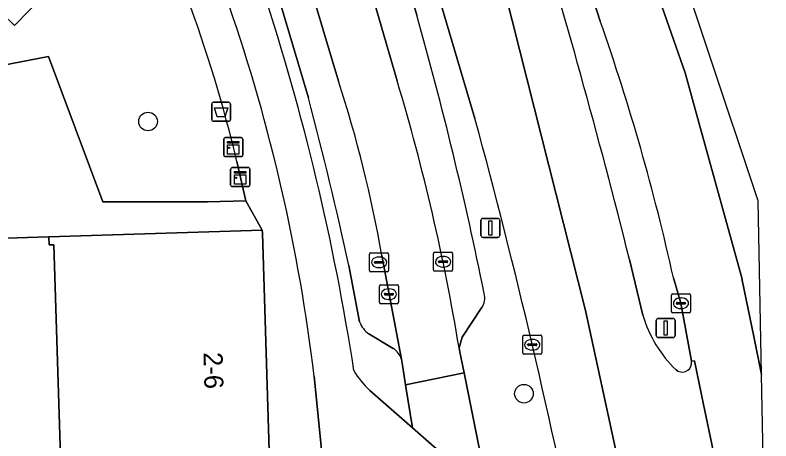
# Model space of a CAD drawing. Extents: x 161402 to 161933, y 381647 to 382315.
# Drawn here: x 161893.76 to 161933.43, y 382147.3 to 382169.66 of the extents above; entities that cross this region are included whole.
import ezdxf

# ---------------------------------------------------------------- set-up
doc = ezdxf.new("R2010")
doc.units = 0
for name, color, linetype in [('IMGEO_Afvalbak', 7, 'Continuous'), ('IMGEO_Berm_open', 7, 'Continuous'), ('IMGEO_Boom', 7, 'Continuous'), ('IMGEO_Fietspad_gesloten', 7, 'Continuous'), ('IMGEO_Groenvoorziening', 7, 'Continuous'), ('IMGEO_Kast', 7, 'Continuous'), ('IMGEO_Kolk', 7, 'Continuous'), ('IMGEO_Lichtmast', 7, 'Continuous'), ('IMGEO_OVBaan_gesloten', 7, 'Continuous'), ('IMGEO_Pand', 7, 'Continuous'), ('IMGEO_Pand_nummerreeks', 7, 'Continuous'), ('IMGEO_Parkeervlak_open', 7, 'Continuous'), ('IMGEO_Rijbaan_lokaal_gesloten', 7, 'Continuous'), ('IMGEO_Rijbaan_lokaal_open', 7, 'Continuous'), ('IMGEO_Rioolput', 7, 'Continuous'), ('IMGEO_Verkeerseiland_open', 7, 'Continuous'), ('IMGEO_Verkeersregelinstallatiepaal', 7, 'Continuous'), ('IMGEO_Voetpad_open', 7, 'Continuous')]:
    doc.layers.add(name, color=color, linetype=linetype)

msp = doc.modelspace()

# ---------------------------------------------------------------- linework, layer by layer
at = {"layer": 'IMGEO_Afvalbak'}
for p, q in [((161904.174, 382165.082), (161904.964, 382165.082)), ((161904.964, 382165.082), (161904.174, 382165.082)), ((161904.074, 382164.182), (161904.074, 382164.982)), ((161904.074, 382164.982), (161904.074, 382164.182)), ((161905.064, 382164.982), (161905.064, 382164.182)), ((161905.064, 382164.182), (161905.064, 382164.982)), ((161904.964, 382164.082), (161904.174, 382164.082)), ((161904.174, 382164.082), (161904.964, 382164.082))]:
    msp.add_line(p, q, dxfattribs=at)
msp.add_lwpolyline([(161904.217, 382164.796), (161904.921, 382164.796), (161904.772, 382164.326), (161904.366, 382164.326), (161904.217, 382164.796)], dxfattribs=at)
for centre, start, end in [((161904.174, 382164.982), 90, 180), ((161904.174, 382164.982), 90, 180), ((161904.964, 382164.982), 0, 90), ((161904.964, 382164.982), 360, 90), ((161904.174, 382164.182), 180, 270), ((161904.174, 382164.182), 180, 270), ((161904.964, 382164.182), 270, 0), ((161904.964, 382164.182), 270, 0)]:
    msp.add_arc(centre, 0.1, start, end, dxfattribs=at)
at = {"layer": 'IMGEO_Berm_open'}
for points in [[(161924.471, 382169.334), (161924.092, 382170.494), (161917.599, 382188.862)], [(161926.004, 382156.819), (161926.711, 382153.894)], [(161929.259, 382151.489), (161928.706, 382154.527), (161928.311, 382155.861)], [(161928.449, 382151.022), (161928.544, 382150.962)]]:
    msp.add_lwpolyline(points, dxfattribs=at)
for centre, radius, start, end in [((161556.754, 382064.669), 380.575, 14.01256, 17.03322), ((161813.636, 382130.461), 117.454, 12.48926, 19.32738), ((161933.002, 382155.739), 6.556, 196.3471, 226.0136), ((161928.769, 382151.405), 0.497, 243.0639, 9.7212)]:
    msp.add_arc(centre, radius, start, end, dxfattribs=at)
at = {"layer": 'IMGEO_Boom'}
for centre in [(161900.734, 382164.072), (161920.463, 382149.777)]:
    msp.add_circle(centre, 0.489, dxfattribs=at)
at = {"layer": 'IMGEO_Fietspad_gesloten'}
msp.add_lwpolyline([(161909.457, 382150.678), (161910.052, 382144.744), (161912.16, 382144.813), (161912.077, 382146.142), (161913.561, 382146.309), (161915.099, 382144.987), (161919.334, 382141.264), (161923.784, 382137.305), (161923.997, 382137.377), (161923.494, 382140.293), (161918.606, 382144.49), (161914.606, 382147.976), (161912.371, 382149.949)], dxfattribs=at)
for centre, radius, start, end in [((161786.886, 382131.793), 126.122, 8.75367, 18.09567), ((161816.056, 382139.513), 94.066, 6.81682, 19.0208), ((161915.305, 382153.153), 4.344, 209.9059, 227.5213)]:
    msp.add_arc(centre, radius, start, end, dxfattribs=at)
at = {"layer": 'IMGEO_Groenvoorziening'}
msp.add_lwpolyline([(161898.544, 382184.995), (161897.738, 382188.971), (161896.935, 382192.948), (161894.976, 382201.576), (161893.344, 382201.069), (161889.081, 382199.745), (161893.312, 382186), (161893.564, 382186.105), (161893.75, 382185.352), (161893.95, 382185.368), (161896.507, 382176.919), (161897.59, 382173.095), (161893.718, 382169.113), (161893.113, 382169.701), (161891.789, 382168.338), (161893.053, 382167.011), (161895.511, 382167.486), (161898.358, 382159.847), (161903.846, 382159.846), (161905.864, 382159.898), (161905.401, 382161.971)], dxfattribs=at)
msp.add_arc((161832.145, 382144.455), 75.321, 13.4469, 20.34289, dxfattribs=at)
at = {"layer": 'IMGEO_Kast'}
for p, q in [((161904.707, 382162.302), (161904.707, 382163.143)), ((161904.707, 382163.143), (161904.707, 382162.302)), ((161904.782, 382163.227), (161905.623, 382163.227)), ((161905.623, 382163.227), (161904.782, 382163.227)), ((161905.707, 382163.152), (161905.707, 382162.311)), ((161905.707, 382162.311), (161905.707, 382163.152)), ((161905.632, 382162.227), (161904.791, 382162.227)), ((161904.791, 382162.227), (161905.632, 382162.227)), ((161905.07, 382160.728), (161905.07, 382161.569)), ((161905.07, 382161.569), (161905.07, 382160.728)), ((161905.145, 382161.653), (161905.986, 382161.653)), ((161905.986, 382161.653), (161905.145, 382161.653)), ((161906.07, 382161.578), (161906.07, 382160.737)), ((161906.07, 382160.737), (161906.07, 382161.578)), ((161905.995, 382160.653), (161905.154, 382160.653)), ((161905.154, 382160.653), (161905.995, 382160.653))]:
    msp.add_line(p, q, dxfattribs=at)
for points in [[(161904.902, 382163.017), (161905.502, 382163.017), (161905.502, 382162.932), (161904.902, 382162.932), (161904.902, 382163.017)], [(161904.902, 382162.842), (161905.502, 382162.842), (161905.502, 382162.353), (161904.902, 382162.353), (161904.902, 382162.842)], [(161905.265, 382161.443), (161905.865, 382161.443), (161905.865, 382161.358), (161905.265, 382161.358), (161905.265, 382161.443)], [(161905.265, 382161.268), (161905.865, 382161.268), (161905.865, 382160.779), (161905.265, 382160.779), (161905.265, 382161.268)]]:
    msp.add_lwpolyline(points, dxfattribs=at)
for centre in [(161904.986, 382162.691), (161905.349, 382161.117)]:
    msp.add_circle(centre, 0.0377, dxfattribs=at)
for centre, start, end in [((161904.785, 382163.149), 92.4484, 184.2845), ((161904.785, 382163.149), 92.4484, 184.2845), ((161905.629, 382163.149), 2.4484, 94.2845), ((161905.629, 382163.149), 2.4484, 94.2845), ((161904.785, 382162.305), 182.4484, 274.2845), ((161904.785, 382162.305), 182.4484, 274.2845), ((161905.629, 382162.305), 272.4484, 4.2845), ((161905.629, 382162.305), 272.4484, 4.2845), ((161905.148, 382161.575), 92.4484, 184.2845), ((161905.148, 382161.575), 92.4484, 184.2845), ((161905.992, 382161.575), 2.4484, 94.2845), ((161905.992, 382161.575), 2.4484, 94.2845), ((161905.148, 382160.731), 182.4484, 274.2845), ((161905.148, 382160.731), 182.4484, 274.2845), ((161905.992, 382160.731), 272.4484, 4.2845), ((161905.992, 382160.731), 272.4484, 4.2845)]:
    msp.add_arc(centre, 0.0779, start, end, dxfattribs=at)
at = {"layer": 'IMGEO_Kolk'}
for p, q in [((161915.717, 382156.282), (161915.717, 382157.134)), ((161915.792, 382157.208), (161916.644, 382157.208)), ((161916.718, 382157.134), (161916.718, 382156.282)), ((161916.019, 382156.751), (161916.417, 382156.751)), ((161916.205, 382156.988), (161916.23, 382156.988)), ((161915.976, 382156.702), (161915.976, 382156.714)), ((161916.414, 382156.665), (161916.016, 382156.665)), ((161916.228, 382156.428), (161916.203, 382156.428)), ((161916.46, 382156.714), (161916.46, 382156.702)), ((161916.644, 382156.208), (161915.792, 382156.208)), ((161912.875, 382154.576), (161912.875, 382155.428)), ((161912.95, 382155.502), (161913.802, 382155.502)), ((161913.363, 382155.282), (161913.388, 382155.282)), ((161913.876, 382155.428), (161913.876, 382154.576)), ((161913.134, 382154.996), (161913.134, 382155.008)), ((161913.572, 382154.959), (161913.174, 382154.959)), ((161913.177, 382155.045), (161913.575, 382155.045)), ((161913.618, 382155.008), (161913.618, 382154.996)), ((161928.205, 382154.101), (161928.205, 382154.953)), ((161928.28, 382155.027), (161929.132, 382155.027)), ((161928.693, 382154.807), (161928.718, 382154.807)), ((161929.206, 382154.953), (161929.206, 382154.101)), ((161913.802, 382154.502), (161912.95, 382154.502)), ((161913.386, 382154.722), (161913.361, 382154.722)), ((161928.464, 382154.521), (161928.464, 382154.533)), ((161928.902, 382154.484), (161928.504, 382154.484)), ((161928.507, 382154.57), (161928.905, 382154.57)), ((161928.948, 382154.533), (161928.948, 382154.521)), ((161929.132, 382154.027), (161928.28, 382154.027)), ((161928.716, 382154.247), (161928.691, 382154.247)), ((161920.4, 382151.922), (161920.4, 382152.774)), ((161920.475, 382152.848), (161921.327, 382152.848)), ((161921.401, 382152.774), (161921.401, 382151.922)), ((161920.702, 382152.391), (161921.1, 382152.391)), ((161920.888, 382152.628), (161920.913, 382152.628)), ((161920.659, 382152.342), (161920.659, 382152.354)), ((161921.097, 382152.305), (161920.699, 382152.305)), ((161920.911, 382152.068), (161920.886, 382152.068)), ((161921.143, 382152.354), (161921.143, 382152.342)), ((161921.327, 382151.848), (161920.475, 382151.848))]:
    msp.add_line(p, q, dxfattribs=at)
for points in [[(161915.717, 382156.282), (161915.717, 382157.134)], [(161915.792, 382157.208), (161916.644, 382157.208)], [(161916.718, 382157.134), (161916.718, 382156.282)], [(161916.644, 382156.208), (161915.792, 382156.208)], [(161912.875, 382154.576), (161912.875, 382155.428)], [(161912.95, 382155.502), (161913.802, 382155.502)], [(161913.876, 382155.428), (161913.876, 382154.576)], [(161928.205, 382154.101), (161928.205, 382154.953)], [(161928.28, 382155.027), (161929.132, 382155.027)], [(161929.206, 382154.953), (161929.206, 382154.101)], [(161913.802, 382154.502), (161912.95, 382154.502)], [(161929.132, 382154.027), (161928.28, 382154.027)], [(161920.4, 382151.922), (161920.4, 382152.774)], [(161920.475, 382152.848), (161921.327, 382152.848)], [(161921.401, 382152.774), (161921.401, 382151.922)], [(161921.327, 382151.848), (161920.475, 382151.848)]]:
    msp.add_lwpolyline(points, dxfattribs=at)
for centre, radius, start, end in [((161915.794, 382157.132), 0.0765, 91.552, 178.448), ((161915.794, 382157.132), 0.0765, 91.552, 178.448), ((161916.642, 382157.132), 0.0765, 1.552, 88.448), ((161916.642, 382157.132), 0.0765, 1.552, 88.448), ((161916.016, 382156.711), 0.0403, 85.8775, 175.7526), ((161916.421, 382156.713), 0.0386, 1.7309, 96.639), ((161916.013, 382156.701), 0.0366, 178.938, 274.7102), ((161916.417, 382156.708), 0.043, 264.8664, 352.4533), ((161915.794, 382156.284), 0.0765, 181.552, 268.448), ((161915.794, 382156.284), 0.0765, 181.552, 268.448), ((161916.642, 382156.284), 0.0765, 271.552, 358.448), ((161916.642, 382156.284), 0.0765, 271.552, 358.448), ((161912.952, 382155.426), 0.0765, 91.552, 178.448), ((161912.952, 382155.426), 0.0765, 91.552, 178.448), ((161913.8, 382155.426), 0.0765, 1.552, 88.448), ((161913.8, 382155.426), 0.0765, 1.552, 88.448), ((161913.174, 382155.005), 0.0403, 85.8775, 175.7526), ((161913.171, 382154.995), 0.0366, 178.938, 274.7102), ((161913.575, 382155.002), 0.043, 264.8664, 352.4533), ((161913.579, 382155.007), 0.0386, 1.7309, 96.639), ((161928.282, 382154.951), 0.0765, 91.552, 178.448), ((161928.282, 382154.951), 0.0765, 91.552, 178.448), ((161929.13, 382154.951), 0.0765, 1.552, 88.448), ((161929.13, 382154.951), 0.0765, 1.552, 88.448), ((161912.952, 382154.578), 0.0765, 181.552, 268.448), ((161912.952, 382154.578), 0.0765, 181.552, 268.448), ((161913.8, 382154.578), 0.0765, 271.552, 358.448), ((161913.8, 382154.578), 0.0765, 271.552, 358.448), ((161928.504, 382154.53), 0.0403, 85.8775, 175.7526), ((161928.501, 382154.52), 0.0366, 178.938, 274.7102), ((161928.905, 382154.527), 0.043, 264.8664, 352.4533), ((161928.909, 382154.532), 0.0386, 1.7309, 96.639), ((161928.282, 382154.103), 0.0765, 181.552, 268.448), ((161928.282, 382154.103), 0.0765, 181.552, 268.448), ((161929.13, 382154.103), 0.0765, 271.552, 358.448), ((161929.13, 382154.103), 0.0765, 271.552, 358.448), ((161920.477, 382152.772), 0.0765, 91.552, 178.448), ((161920.477, 382152.772), 0.0765, 91.552, 178.448), ((161921.325, 382152.772), 0.0765, 1.552, 88.448), ((161921.325, 382152.772), 0.0765, 1.552, 88.448), ((161920.699, 382152.351), 0.0403, 85.8775, 175.7526), ((161921.104, 382152.353), 0.0386, 1.7309, 96.639), ((161920.696, 382152.341), 0.0366, 178.938, 274.7102), ((161921.1, 382152.348), 0.043, 264.8664, 352.4533), ((161920.477, 382151.924), 0.0765, 181.552, 268.448), ((161920.477, 382151.924), 0.0765, 181.552, 268.448), ((161921.325, 382151.924), 0.0765, 271.552, 358.448), ((161921.325, 382151.924), 0.0765, 271.552, 358.448)]:
    msp.add_arc(centre, radius, start, end, dxfattribs=at)
for centre, major_axis, ratio, start_param, end_param in [((161916.204, 382156.708), (-0.387, 0.002), 0.722429, 4.712389, 7.853982), ((161916.229, 382156.708), (-0.39, 0.002), 0.717154, 1.570796, 4.712389), ((161913.362, 382155.002), (-0.387, 0.002), 0.722429, 4.712389, 7.853982), ((161913.387, 382155.002), (-0.39, 0.002), 0.717154, 1.570796, 4.712389), ((161928.692, 382154.527), (-0.387, 0.002), 0.722429, 4.712389, 7.853982), ((161928.717, 382154.527), (-0.39, 0.002), 0.717154, 1.570796, 4.712389), ((161920.887, 382152.348), (-0.387, 0.002), 0.722429, 4.712389, 7.853982), ((161920.912, 382152.348), (-0.39, 0.002), 0.717154, 1.570796, 4.712389)]:
    msp.add_ellipse(centre, major_axis=major_axis, ratio=ratio, start_param=start_param, end_param=end_param, dxfattribs=at)
at = {"layer": 'IMGEO_Lichtmast'}
for p, q in [((161918.203, 382158.084), (161918.203, 382158.884)), ((161918.203, 382158.884), (161918.203, 382158.084)), ((161918.303, 382158.984), (161919.093, 382158.984)), ((161919.093, 382158.984), (161918.303, 382158.984)), ((161919.193, 382158.884), (161919.193, 382158.084)), ((161919.193, 382158.084), (161919.193, 382158.884)), ((161919.093, 382157.984), (161918.303, 382157.984)), ((161918.303, 382157.984), (161919.093, 382157.984))]:
    msp.add_line(p, q, dxfattribs=at)
msp.add_lwpolyline([(161918.623, 382158.859), (161918.773, 382158.859), (161918.773, 382158.109), (161918.623, 382158.109), (161918.623, 382158.859)], dxfattribs=at)
for centre, start, end in [((161918.303, 382158.884), 90, 180), ((161918.303, 382158.884), 90, 180), ((161919.093, 382158.884), 0, 90), ((161919.093, 382158.884), 360, 90), ((161918.303, 382158.084), 180, 270), ((161918.303, 382158.084), 180, 270), ((161919.093, 382158.084), 270, 0), ((161919.093, 382158.084), 270, 0)]:
    msp.add_arc(centre, 0.1, start, end, dxfattribs=at)
at = {"layer": 'IMGEO_OVBaan_gesloten'}
for points in [[(161932.75, 382159.904), (161927.603, 382175.385), (161926.817, 382177.75), (161923.958, 382185.694), (161912.457, 382217.651), (161903.28, 382243.152), (161886.44, 382296.644), (161883.94, 382296.053), (161887.492, 382285.515), (161891.555, 382273.464), (161899.181, 382251.493), (161905.587, 382233.642), (161913.746, 382209.878), (161922.363, 382185.389), (161928.921, 382166.622), (161929.639, 382164.026), (161931.896, 382155.865), (161931.923, 382155.731), (161932.527, 382152.775), (161932.932, 382150.79), (161932.75, 382159.904)], [(161932.932, 382150.79), (161932.527, 382152.775), (161931.923, 382155.731), (161931.896, 382155.865), (161929.639, 382164.026), (161928.921, 382166.622), (161922.363, 382185.389), (161913.746, 382209.878)], [(161912.81, 382202.422), (161917.599, 382188.862), (161924.092, 382170.494), (161924.471, 382169.334)], [(161928.311, 382155.861), (161928.706, 382154.527), (161929.259, 382151.489), (161929.41, 382151.511), (161929.894, 382149.203), (161931.045, 382143.716)], [(161931.803, 382130.106), (161931.799, 382130.025), (161931.796, 382129.943), (161931.782, 382129.797), (161931.462, 382125.963), (161933.101, 382124.399), (161933.425, 382126.19), (161932.932, 382150.79)]]:
    msp.add_lwpolyline(points, dxfattribs=at)
msp.add_arc((161813.636, 382130.461), 117.454, 12.48926, 19.32738, dxfattribs=at)
at = {"layer": 'IMGEO_Pand'}
for points in [[(161890.713, 382172.133), (161893.113, 382169.701), (161893.718, 382169.113), (161897.59, 382173.095), (161896.507, 382176.919), (161893.719, 382174.051), (161892.015, 382175.707), (161889.704, 382173.33), (161890.821, 382172.244)], [(161896.284, 382142.031), (161907.227, 382142.376), (161907.16, 382144.524), (161906.736, 382158.205), (161906.731, 382158.368), (161895.524, 382158.015), (161895.537, 382157.595), (161895.793, 382157.603)]]:
    msp.add_lwpolyline(points, close=True, dxfattribs=at)
at = {"layer": 'IMGEO_Parkeervlak_open'}
for points in [[(161910.729, 382166.198), (161905.035, 382185.281)], [(161908.762, 382183.554), (161913.81, 382166.2)], [(161903.986, 382182.668), (161909.147, 382165.309)], [(161914.834, 382169.66), (161911.383, 382181.285)], [(161914.029, 382151.589), (161912.998, 382157.038)], [(161911.274, 382156.501), (161911.84, 382153.545)], [(161917.058, 382152.186), (161917.222, 382152.743), (161918.244, 382154.29)], [(161912.33, 382152.919), (161913.604, 382152.15)]]:
    msp.add_lwpolyline(points, dxfattribs=at)
msp.add_lwpolyline([(161893.381, 382093.835), (161897.538, 382093.965), (161897.528, 382094.294), (161897.788, 382094.302), (161897.292, 382110.047), (161896.788, 382126.039), (161896.284, 382142.031), (161895.793, 382157.603), (161895.537, 382157.595), (161895.524, 382158.015), (161889.95, 382157.839), (161890.273, 382147.456), (161891.937, 382093.79)], close=True, dxfattribs=at)
for centre, radius, start, end in [((161724.367, 382115.726), 197.956, 11.45481, 15.8104), ((161848.933, 382146.03), 65.004, 9.74997, 18.07512), ((161805.494, 382133.713), 113.083, 9.40213, 16.69577), ((161732.18, 382117.913), 183.204, 12.1591, 14.99321), ((161917.53, 382154.807), 0.882, 324.1298, 15.2875), ((161913.077, 382154.008), 1.321, 200.5403, 235.5636), ((161913.091, 382151.32), 0.975, 15.9962, 58.2972)]:
    msp.add_arc(centre, radius, start, end, dxfattribs=at)
at = {"layer": 'IMGEO_Rijbaan_lokaal_gesloten'}
for points in [[(161890.14, 382259.657), (161886.805, 382269.086), (161885.832, 382271.885), (161878.06, 382294.516), (161874.965, 382293.393), (161885.821, 382262.869), (161890.773, 382250.034), (161914.783, 382185.665), (161918.698, 382173.962), (161923.698, 382154.142), (161926.032, 382143.324)], [(161874.965, 382293.393), (161872.43, 382292.474), (161874.718, 382285.668), (161880.384, 382269.133), (161881.359, 382266.365), (161881.911, 382264.732), (161882.156, 382263.987), (161882.398, 382263.242), (161886.158, 382251.579), (161909.37, 382191.051), (161909.49, 382190.867), (161909.812, 382189.677), (161915.006, 382174.034), (161915.06, 382173.83), (161917.891, 382164.229)], [(161924.726, 382128.664), (161927.762, 382128.469), (161927.527, 382132.744), (161927.407, 382134.036), (161927.126, 382137.05), (161927.083, 382137.172), (161927.039, 382137.391), (161926.423, 382141.357), (161926.032, 382143.324), (161923.698, 382154.142), (161918.698, 382173.962), (161914.783, 382185.665), (161890.773, 382250.034), (161885.821, 382262.869), (161874.965, 382293.393)], [(161926.711, 382153.894), (161926.004, 382156.819)], [(161931.045, 382143.716), (161929.894, 382149.203), (161929.41, 382151.511), (161929.259, 382151.489)], [(161928.544, 382150.962), (161928.449, 382151.022)]]:
    msp.add_lwpolyline(points, dxfattribs=at)
for centre, radius, start, end in [((161556.754, 382064.669), 380.575, 14.01256, 17.03322), ((161592.988, 382075.551), 336.787, 11.08317, 15.26628), ((161933.002, 382155.739), 6.556, 196.3471, 226.0136), ((161928.769, 382151.405), 0.497, 243.0639, 9.7212)]:
    msp.add_arc(centre, radius, start, end, dxfattribs=at)
at = {"layer": 'IMGEO_Rijbaan_lokaal_open'}
for points in [[(161913.81, 382166.2), (161908.762, 382183.554), (161908.727, 382183.675), (161908.405, 382187.639), (161904.988, 382187.654), (161905.035, 382185.281), (161910.729, 382166.198)], [(161912.998, 382157.038), (161914.029, 382151.589), (161914.097, 382151.273), (161914.255, 382150.247), (161917.321, 382150.865), (161917.149, 382151.718), (161917.094, 382151.965), (161917.058, 382152.186)]]:
    msp.add_lwpolyline(points, dxfattribs=at)
msp.add_lwpolyline([(161914.255, 382150.247), (161914.606, 382147.976), (161918.606, 382144.49), (161917.321, 382150.865)], close=True, dxfattribs=at)
for centre, radius, start, end in [((161848.933, 382146.03), 65.004, 9.74997, 18.07512), ((161805.494, 382133.713), 113.083, 9.40213, 16.69577)]:
    msp.add_arc(centre, radius, start, end, dxfattribs=at)
at = {"layer": 'IMGEO_Rioolput'}
for p, q in [((161912.434, 382157.176), (161913.286, 382157.176)), ((161912.359, 382156.25), (161912.359, 382157.102)), ((161912.847, 382156.956), (161912.872, 382156.956)), ((161913.36, 382157.102), (161913.36, 382156.25)), ((161912.618, 382156.67), (161912.618, 382156.682)), ((161913.056, 382156.633), (161912.658, 382156.633)), ((161912.661, 382156.719), (161913.059, 382156.719)), ((161912.87, 382156.396), (161912.845, 382156.396)), ((161913.102, 382156.682), (161913.102, 382156.67)), ((161913.286, 382156.176), (161912.434, 382156.176))]:
    msp.add_line(p, q, dxfattribs=at)
for points in [[(161912.434, 382157.176), (161913.286, 382157.176)], [(161912.359, 382156.25), (161912.359, 382157.102)], [(161913.36, 382157.102), (161913.36, 382156.25)], [(161913.286, 382156.176), (161912.434, 382156.176)]]:
    msp.add_lwpolyline(points, dxfattribs=at)
for centre, radius, start, end in [((161912.436, 382157.1), 0.0765, 91.552, 178.448), ((161912.436, 382157.1), 0.0765, 91.552, 178.448), ((161913.284, 382157.1), 0.0765, 1.552, 88.448), ((161913.284, 382157.1), 0.0765, 1.552, 88.448), ((161912.658, 382156.679), 0.0403, 85.8775, 175.7526), ((161912.655, 382156.669), 0.0366, 178.938, 274.7102), ((161913.059, 382156.676), 0.043, 264.8664, 352.4533), ((161913.063, 382156.681), 0.0386, 1.7309, 96.639), ((161912.436, 382156.252), 0.0765, 181.552, 268.448), ((161912.436, 382156.252), 0.0765, 181.552, 268.448), ((161913.284, 382156.252), 0.0765, 271.552, 358.448), ((161913.284, 382156.252), 0.0765, 271.552, 358.448)]:
    msp.add_arc(centre, radius, start, end, dxfattribs=at)
for centre, major_axis, ratio, start_param, end_param in [((161912.846, 382156.676), (-0.387, 0.002), 0.722429, 4.712389, 7.853982), ((161912.871, 382156.676), (-0.39, 0.002), 0.717154, 1.570796, 4.712389)]:
    msp.add_ellipse(centre, major_axis=major_axis, ratio=ratio, start_param=start_param, end_param=end_param, dxfattribs=at)
at = {"layer": 'IMGEO_Verkeerseiland_open'}
for points in [[(161917.891, 382164.229), (161915.06, 382173.83), (161915.006, 382174.034), (161909.812, 382189.677), (161909.49, 382190.867), (161909.37, 382191.051)], [(161909.147, 382165.309), (161903.986, 382182.668)], [(161911.383, 382181.285), (161914.834, 382169.66)], [(161911.84, 382153.545), (161911.274, 382156.501)], [(161918.244, 382154.29), (161917.222, 382152.743), (161917.058, 382152.186), (161917.094, 382151.965), (161917.149, 382151.718), (161917.321, 382150.865), (161918.606, 382144.49), (161923.494, 382140.293)], [(161913.604, 382152.15), (161912.33, 382152.919)], [(161912.371, 382149.949), (161914.606, 382147.976), (161914.255, 382150.247), (161914.097, 382151.273), (161914.029, 382151.589)]]:
    msp.add_lwpolyline(points, dxfattribs=at)
for centre, radius, start, end in [((161786.886, 382131.793), 126.122, 8.75367, 18.09567), ((161724.367, 382115.726), 197.956, 11.45481, 15.8104), ((161732.18, 382117.913), 183.204, 12.1591, 14.99321), ((161592.988, 382075.551), 336.787, 11.08317, 15.26628), ((161917.53, 382154.807), 0.882, 324.1298, 15.2875), ((161913.077, 382154.008), 1.321, 200.5403, 235.5636), ((161913.091, 382151.32), 0.975, 15.9962, 58.2972), ((161915.305, 382153.153), 4.344, 209.9059, 227.5213)]:
    msp.add_arc(centre, radius, start, end, dxfattribs=at)
at = {"layer": 'IMGEO_Verkeersregelinstallatiepaal'}
for p, q in [((161927.409, 382152.827), (161927.409, 382153.627)), ((161927.409, 382153.627), (161927.409, 382152.827)), ((161927.509, 382153.727), (161928.299, 382153.727)), ((161928.299, 382153.727), (161927.509, 382153.727)), ((161928.399, 382153.627), (161928.399, 382152.827)), ((161928.399, 382152.827), (161928.399, 382153.627)), ((161928.299, 382152.727), (161927.509, 382152.727)), ((161927.509, 382152.727), (161928.299, 382152.727))]:
    msp.add_line(p, q, dxfattribs=at)
msp.add_lwpolyline([(161927.829, 382153.602), (161927.979, 382153.602), (161927.979, 382152.852), (161927.829, 382152.852), (161927.829, 382153.602)], dxfattribs=at)
for centre, start, end in [((161927.509, 382153.627), 90, 180), ((161927.509, 382153.627), 90, 180), ((161928.299, 382153.627), 0, 90), ((161928.299, 382153.627), 360, 90), ((161927.509, 382152.827), 180, 270), ((161927.509, 382152.827), 180, 270), ((161928.299, 382152.827), 270, 0), ((161928.299, 382152.827), 270, 0)]:
    msp.add_arc(centre, 0.1, start, end, dxfattribs=at)
at = {"layer": 'IMGEO_Voetpad_open'}
msp.add_lwpolyline([(161895.511, 382167.486), (161893.053, 382167.011), (161891.789, 382168.338), (161891.072, 382167.601), (161883.09, 382159.398), (161880.501, 382156.737), (161890.273, 382147.456), (161889.95, 382157.839), (161895.524, 382158.015), (161906.731, 382158.368), (161905.864, 382159.898), (161903.846, 382159.846), (161898.358, 382159.847)], close=True, dxfattribs=at)
for points in [[(161905.401, 382161.971), (161905.864, 382159.898), (161906.731, 382158.368), (161906.736, 382158.205), (161907.16, 382144.524), (161907.227, 382142.376), (161907.722, 382126.383), (161908.217, 382110.391), (161908.71, 382094.477), (161908.715, 382094.318), (161908.487, 382094.311), (161908.372, 382091.621), (161908.19, 382087.143), (161908.04, 382081.166), (161907.929, 382076.752), (161907.56, 382076.762), (161907.356, 382074.185)], [(161910.741, 382066.974), (161911.019, 382075.595), (161911.485, 382092.573), (161911.516, 382094.566), (161911.423, 382100.579), (161910.052, 382144.744), (161909.457, 382150.678)]]:
    msp.add_lwpolyline(points, dxfattribs=at)
for centre, radius, start, end in [((161832.145, 382144.455), 75.321, 13.4469, 20.34289), ((161816.056, 382139.513), 94.066, 6.81682, 19.0208)]:
    msp.add_arc(centre, radius, start, end, dxfattribs=at)

# ---------------------------------------------------------------- texts
at = {"layer": 'IMGEO_Pand_nummerreeks'}
msp.add_text('2-6', height=1, rotation=271.6563, dxfattribs=at).set_placement((161903.642, 382151.944))

doc.saveas('drawing.dxf')
